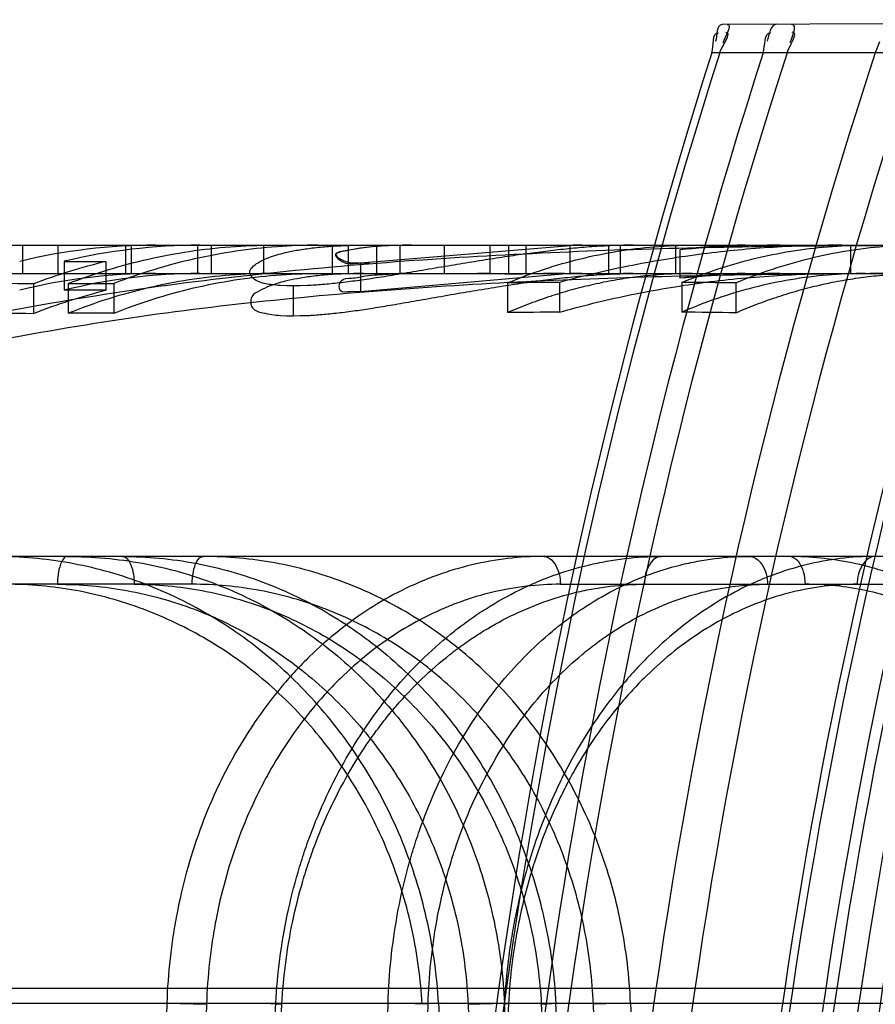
# Model space of a CAD drawing. Header units: millimetres. Extents: x 0 to 297, y 0 to 210.
# Tile 292 of 455: x 145.385 to 145.4485, y 160.0682 to 160.1413. Entities that reach past the tile are written whole.
import ezdxf

# ---------------------------------------------------------------- set-up
doc = ezdxf.new("R2010")
doc.units = ezdxf.units.MM
doc.header["$LTSCALE"] = 16.335
doc.layers.add('INTFCLR_144815', color=7, linetype='CONTINUOUS')
doc.layers.add('INTFCLR_72935', color=7, linetype='CONTINUOUS')

msp = doc.modelspace()

# ---------------------------------------------------------------- linework, layer by layer
at = {"layer": 'INTFCLR_144815', "color": 9, "linetype": 'Continuous'}
for p, q in [((145.3242525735, 160.1245782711), (145.4521979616, 160.1245782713)), ((145.3539629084, 160.1224782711), (145.6423919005, 160.1224782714)), ((145.6014636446, 160.1014782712), (145.3308172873, 160.1014782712)), ((145.3978340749, 160.0994149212), (145.3629537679, 160.0994149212)), ((145.425173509, 160.0994149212), (145.4652949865, 160.0994149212)), ((145.6651018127, 160.0694090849), (145.2683293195, 160.0694090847)), ((145.2958652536, 160.0683100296), (145.6185905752, 160.0683100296)), ((145.3959598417, 160.0683100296), (145.3936429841, 159.9964782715)), ((145.3959598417, 160.0683100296), (145.3989052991, 160.0682367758)), ((145.3989052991, 160.0682367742), (145.3965879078, 159.9964782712)), ((145.4002552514, 159.9964782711), (145.4040532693, 160.0683100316)), ((145.4007080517, 159.9964782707), (145.4044992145, 160.0682367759)), ((145.4036542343, 160.0683033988), (145.4044992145, 160.068236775)), ((145.4036542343, 160.0683033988), (145.4044992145, 160.068236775)), ((145.4102337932, 159.9964782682), (145.4123798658, 160.0683100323)), ((145.4153492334, 160.0682367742), (145.4123798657, 160.0683100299)), ((145.4132022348, 159.9964782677), (145.4153492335, 160.0682367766)), ((145.4161257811, 160.0683100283), (145.4199879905, 159.9980053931)), ((145.4210239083, 160.0683100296), (145.4172960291, 159.996478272)), ((145.4213172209, 160.0682367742), (145.4175963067, 159.9964782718)), ((145.4183155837, 160.0682367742), (145.4213618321, 159.9964782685)), ((145.4213172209, 160.0682367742), (145.4205760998, 160.0683073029)), ((145.4213172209, 160.0682367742), (145.4205760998, 160.0683073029)), ((145.4240008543, 159.9980053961), (145.4210142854, 160.0683100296)), ((145.4237570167, 160.0682367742), (145.4276865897, 159.996478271)), ((145.4286793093, 159.9980053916), (145.4248314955, 160.0683100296)), ((145.4305337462, 159.9964782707), (145.4276230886, 160.0682367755)), ((145.4303797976, 160.0683100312), (145.4332337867, 159.998005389))]:
    msp.add_line(p, q, dxfattribs=at)
at = {"layer": 'INTFCLR_144815', "color": 6, "linetype": 'Continuous'}
for p, q in [((145.3852483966, 160.1245782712), (145.3852483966, 160.1224782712)), ((145.3878729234, 160.1245782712), (145.3878729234, 160.1224782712)), ((145.3928797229, 160.1245782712), (145.3928797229, 160.1224782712)), ((145.3933138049, 160.1245782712), (145.3933138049, 160.1224782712)), ((145.3982289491, 160.1245782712), (145.3982289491, 160.1224782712)), ((145.399270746, 160.1224782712), (145.399270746, 160.1245782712)), ((145.4031309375, 160.1245782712), (145.4031309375, 160.1224782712)), ((145.4082304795, 160.1245782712), (145.4082304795, 160.1224782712)), ((145.409436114, 160.124562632), (145.4102062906, 160.1245767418)), ((145.409436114, 160.1224620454), (145.409436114, 160.124562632)), ((145.4115228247, 160.1245782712), (145.4115228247, 160.1224782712)), ((145.4132426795, 160.124568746), (145.4132426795, 160.1224683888)), ((145.4165820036, 160.1224782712), (145.4165820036, 160.1245782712)), ((145.4199544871, 160.1224782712), (145.4199544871, 160.1245782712)), ((145.4213174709, 160.1245782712), (145.4213174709, 160.1224157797)), ((145.4226255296, 160.1224782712), (145.4226255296, 160.1245782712)), ((145.4258978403, 160.1224677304), (145.4258978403, 160.1245681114)), ((145.4287627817, 160.1224782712), (145.4287627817, 160.1245782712)), ((145.4296175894, 160.1245657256), (145.4296175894, 160.122465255)), ((145.4337447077, 160.1224782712), (145.4337447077, 160.1245782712)), ((145.4340457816, 160.1242352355), (145.4340457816, 160.1221222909)), ((145.4467343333, 160.1224782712), (145.4467343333, 160.1245782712)), ((145.3883294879, 160.1233777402), (145.3883294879, 160.1212317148)), ((145.3883294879, 160.1233777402), (145.3914281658, 160.1233777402)), ((145.3914281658, 160.1233689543), (145.3914281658, 160.1212225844)), ((145.4103309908, 160.1232614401), (145.4103309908, 160.1211108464)), ((145.4105606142, 160.1224782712), (145.4098353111, 160.1224715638)), ((145.4258978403, 160.1224677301), (145.4103309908, 160.1211108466)), ((145.3860722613, 160.1217109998), (145.3860722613, 160.1194975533)), ((145.3886471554, 160.1217418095), (145.3920196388, 160.1217418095)), ((145.3886471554, 160.1217393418), (145.3886471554, 160.1195270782)), ((145.3920196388, 160.1217418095), (145.3920196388, 160.1195296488)), ((145.4053423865, 160.1215601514), (145.4053423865, 160.1193403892)), ((145.4212570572, 160.1217834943), (145.4212570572, 160.1195730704)), ((145.4251036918, 160.1218178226), (145.4251036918, 160.1196088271)), ((145.4341793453, 160.121816), (145.4341793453, 160.1196069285)), ((145.4382062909, 160.1217767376), (145.4382062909, 160.1195660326)), ((145.3914281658, 160.1212317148), (145.3883294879, 160.1212317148)), ((145.3920196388, 160.1195296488), (145.3886471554, 160.1195296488)), ((145.4163138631, 160.0683165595), (145.4149092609, 160.0682367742)), ((145.4163138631, 160.0683165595), (145.4149092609, 160.0682367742)), ((145.4183155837, 160.0682367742), (145.4210142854, 160.0683100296)), ((145.4237570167, 160.0682367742), (145.4249692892, 160.0683117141)), ((145.4237570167, 160.0682367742), (145.4249692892, 160.0683117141)), ((145.4303797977, 160.0683100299), (145.4276230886, 160.0682367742))]:
    msp.add_line(p, q, dxfattribs=at)
at = {"layer": 'INTFCLR_144815', "color": 7, "linetype": 'Continuous'}
for p, q in [((145.4087459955, 160.1245361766), (145.409436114, 160.124562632)), ((145.4103309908, 160.1232614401), (145.4258978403, 160.1245681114)), ((145.4296175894, 160.1245657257), (145.4289021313, 160.1245414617)), ((145.4097269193, 160.1232719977), (145.4103309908, 160.12326144)), ((145.4103309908, 160.12326144), (145.411011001, 160.1232721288)), ((145.4094361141, 160.1224620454), (145.4087456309, 160.1224345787)), ((145.4289017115, 160.1224400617), (145.4296175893, 160.122465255)), ((145.4053423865, 160.1215601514), (145.4044085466, 160.1215867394)), ((145.4048589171, 160.1215676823), (145.4044085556, 160.1215868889)), ((145.4048589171, 160.1215676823), (145.4044085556, 160.1215868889)), ((145.4053423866, 160.1215601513), (145.4048589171, 160.1215676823)), ((145.4064115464, 160.121586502), (145.4053423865, 160.1215601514)), ((145.4058676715, 160.1215693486), (145.4053423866, 160.1215601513)), ((145.4064115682, 160.1215860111), (145.4058676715, 160.1215693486)), ((145.4064115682, 160.1215860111), (145.4058676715, 160.1215693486)), ((145.4044081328, 160.1193681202), (145.4053423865, 160.1193403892)), ((145.4044082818, 160.1193703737), (145.4048586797, 160.1193482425)), ((145.4044082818, 160.1193703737), (145.4048586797, 160.1193482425)), ((145.4048586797, 160.1193482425), (145.4053423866, 160.1193403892)), ((145.4053423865, 160.1193403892), (145.4060713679, 160.1193558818)), ((145.4053423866, 160.1193403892), (145.4058679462, 160.119349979)), ((145.4058679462, 160.119349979), (145.4064120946, 160.1193676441)), ((145.4058679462, 160.119349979), (145.4064120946, 160.1193676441))]:
    msp.add_line(p, q, dxfattribs=at)
at = {"layer": 'INTFCLR_144815', "color": 6, "linetype": 'Continuous'}
for centre, radius, start, end in [((145.3951219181, 160.081490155), 0.043088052, 90.01207877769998, 103.5355706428), ((145.398419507, 160.0813882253), 0.0431903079, 90.02827435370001, 103.5101733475), ((145.4141189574, 160.0842669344), 0.0403113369, 89.9949212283, 91.245579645), ((145.4267604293, 160.08795638), 0.0366218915, 90.0080266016, 91.34966490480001), ((145.430578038, 160.0878079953), 0.0367702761, 90.005159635, 91.49675003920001), ((145.4414740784, 160.0439665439), 0.0806117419, 89.99398992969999, 95.2872577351), ((145.4389023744, 160.0900308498), 0.034547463, 90.0094727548, 98.08126206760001), ((145.4018786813, 160.0801314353), 0.04448264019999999, 103.5878046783, 110.8142387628), ((145.3951358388, 160.0808235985), 0.0416549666, 90.0316423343, 104.0304306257), ((145.3984079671, 160.0809319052), 0.0415462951, 90.01347844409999, 104.0390193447), ((145.4141189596, 160.0836236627), 0.0388546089, 89.994734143, 91.29228970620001), ((145.4190268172, 160.0804645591), 0.042013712, 86.8745941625, 89.9997827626), ((145.4256082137, 159.9752953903), 0.1471829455, 90.0536890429, 91.67054876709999), ((145.4267604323, 160.0871796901), 0.0352985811, 90.00833239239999, 91.40027728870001), ((145.4305780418, 160.0870365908), 0.0354416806, 90.0053592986, 91.5528781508), ((145.4414659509, 160.0449550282), 0.07752317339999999, 89.9877435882, 95.49250123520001), ((145.4388992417, 160.0892173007), 0.033260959, 90.0044427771, 98.3905827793), ((145.381548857, 159.6923814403), 0.4293533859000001, 89.3963555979, 90.65205565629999), ((145.429153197, 159.4524833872), 0.6693466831, 90.34663797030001, 90.6759217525), ((145.4296536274, 159.4510780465), 0.6707532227, 89.26941117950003, 89.61340997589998), ((145.4018578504, 160.0796653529), 0.0428459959, 104.0886251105, 111.6185323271), ((145.3815488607, 159.707332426), 0.4121899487, 89.37121958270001, 90.67920877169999), ((145.4291654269, 159.4756998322), 0.6439218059, 90.3614131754, 90.7036997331), ((145.4296699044, 159.4772548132), 0.642367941, 89.2385776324, 89.5977787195)]:
    msp.add_arc(centre, radius, start, end, dxfattribs=at)
at = {"layer": 'INTFCLR_144815', "color": 7, "linetype": 'Continuous'}
for centre, radius, start, end in [((145.4140247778, 160.0896790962), 0.0348984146, 91.2841466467, 92.71463979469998), ((145.4268833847, 160.0814828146), 0.0430965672, 91.3103702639, 92.5403914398)]:
    msp.add_arc(centre, radius, start, end, dxfattribs=at)
at = {"layer": 'INTFCLR_144815', "color": 6, "linetype": 'Continuous'}
for points, knots in [([(145.3657626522, 160.1151069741), (145.3728248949, 160.1173183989), (145.3870964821, 160.1206378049), (145.4088412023, 160.1232729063), (145.4305271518, 160.1244255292), (145.4449809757, 160.124572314), (145.4521979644, 160.1245782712)], [0, 0, 0, 0, 0.2535733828, 0.5032635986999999, 0.7518024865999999, 1, 1, 1, 1]), ([(145.3886471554, 160.1217393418), (145.3896363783, 160.1221202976), (145.3916044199, 160.1227976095), (145.3946064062, 160.1235910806), (145.3976230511, 160.1241577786), (145.4006818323, 160.1245014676), (145.4027345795, 160.1245782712), (145.4037624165, 160.1245782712)], [0, 0, 0, 0, 0.2056551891, 0.4033596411, 0.6019142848, 0.8005928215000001, 1, 1, 1, 1]), ([(145.4071358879, 160.1245782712), (145.4061396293, 160.1245782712), (145.4041141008, 160.1245048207), (145.4010680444, 160.1241691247), (145.3980092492, 160.1235991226), (145.3949804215, 160.1227989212), (145.3929995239, 160.1221163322), (145.3920196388, 160.1217389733)], [0, 0, 0, 0, 0.1932675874, 0.3927931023, 0.593967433, 0.7963000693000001, 1, 1, 1, 1]), ([(145.4212570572, 160.1217834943), (145.4221521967, 160.1221578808), (145.4239338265, 160.1228236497), (145.4266566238, 160.1236055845), (145.4293923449, 160.1241639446), (145.4321659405, 160.124502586), (145.4340276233, 160.1245782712), (145.4349592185, 160.1245782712)], [0, 0, 0, 0, 0.2068385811, 0.4049558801, 0.6033254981, 0.8014076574, 1, 1, 1, 1]), ([(145.4460618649, 160.1245782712), (145.4442454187, 160.1245782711), (145.4406985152, 160.1244613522), (145.4354031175, 160.1239398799), (145.4302202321, 160.123083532), (145.4267906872, 160.1222764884), (145.4251036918, 160.1218178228)], [0, 0, 0, 0, 0.257076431, 0.5018177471, 0.7525772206, 1, 1, 1, 1]), ([(145.4341793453, 160.121816), (145.4350695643, 160.1221860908), (145.4368411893, 160.1228441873), (145.4395480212, 160.1236170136), (145.4422672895, 160.1241688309), (145.4450238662, 160.1245034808), (145.4468740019, 160.1245782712), (145.4477998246, 160.1245782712)], [0, 0, 0, 0, 0.2068116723, 0.4049273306, 0.6033023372, 0.8013958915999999, 1, 1, 1, 1]), ([(145.4519250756, 160.1245782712), (145.4510208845, 160.1245782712), (145.44918155, 160.1245057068), (145.4464159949, 160.1241741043), (145.4436388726, 160.1236111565), (145.4408888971, 160.122820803), (145.4390939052, 160.1221484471), (145.4382062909, 160.1217767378)], [0, 0, 0, 0, 0.1925048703, 0.3914276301, 0.5923956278, 0.7951229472, 1, 1, 1, 1]), ([(145.4521979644, 160.1224782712), (145.4450373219, 160.1224721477), (145.4307152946, 160.1223320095), (145.4092547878, 160.1212222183), (145.3877928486, 160.1186863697), (145.3737169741, 160.1154833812), (145.3667578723, 160.1133493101)], [0, 0, 0, 0, 0.2492321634, 0.4981653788, 0.7475520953, 1, 1, 1, 1]), ([(145.4037624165, 160.1224782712), (145.4027292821, 160.1224782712), (145.4006713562, 160.1223979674), (145.3976035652, 160.1220390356), (145.3945702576, 160.1214456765), (145.3915727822, 160.1206184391), (145.3896150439, 160.1199153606), (145.3886471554, 160.1195270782)], [0, 0, 0, 0, 0.200075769, 0.3983603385, 0.5976011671, 0.7980394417, 1, 1, 1, 1]), ([(145.3920196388, 160.1195266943), (145.3929801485, 160.1199120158), (145.3949320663, 160.1206137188), (145.3979274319, 160.1214420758), (145.4009728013, 160.1220387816), (145.4040468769, 160.1223982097), (145.4061068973, 160.1224782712), (145.4071358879, 160.1224782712)], [0, 0, 0, 0, 0.2004071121, 0.4012297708, 0.6012589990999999, 0.8007403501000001, 1, 1, 1, 1]), ([(145.4103309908, 160.1211108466), (145.4100842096, 160.1211137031), (145.4096393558, 160.1211773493), (145.4086622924, 160.1209702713), (145.4087910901, 160.122161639), (145.4098057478, 160.1220933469), (145.4106465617, 160.1223204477), (145.4118562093, 160.1224079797), (145.4126939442, 160.1224554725), (145.4132426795, 160.1224683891)], [0, 0, 0, 0, 0.1120337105, 0.2254028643, 0.33769548, 0.4565402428, 0.6168434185, 0.7508328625, 1, 1, 1, 1]), ([(145.4349592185, 160.1224782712), (145.4344427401, 160.1224782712), (145.433409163, 160.1224541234), (145.4318611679, 160.1223455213), (145.4303171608, 160.1221646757), (145.4287791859, 160.121911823), (145.4272492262, 160.1215872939), (145.4257292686, 160.1211915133), (145.424221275, 160.120724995), (145.4227272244, 160.1201883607), (145.4217450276, 160.1197856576), (145.4212570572, 160.1195730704)], [0, 0, 0, 0, 0.1098488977, 0.2197951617, 0.3299358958, 0.4403654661, 0.5511780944, 0.6624633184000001, 0.7743074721, 0.8867930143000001, 1, 1, 1, 1]), ([(145.4251036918, 160.1196088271), (145.4259290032, 160.1198425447), (145.4275962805, 160.1202832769), (145.4301307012, 160.1208597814), (145.4327075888, 160.1213527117), (145.4353225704, 160.1217598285), (145.4379709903, 160.1220791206), (145.4406479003, 160.1223088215), (145.4433480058, 160.1224474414), (145.4451556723, 160.1224782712), (145.4460618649, 160.1224782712)], [0, 0, 0, 0, 0.1212690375, 0.2437540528, 0.3673935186, 0.4921140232, 0.6178337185, 0.7444580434, 0.871884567, 1, 1, 1, 1]), ([(145.4477998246, 160.1224782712), (145.4468692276, 160.1224782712), (145.4450142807, 160.1224000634), (145.4422494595, 160.1220505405), (145.4395151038, 160.1214727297), (145.4368124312, 160.1206670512), (145.4350503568, 160.1199840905), (145.4341793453, 160.1196069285)], [0, 0, 0, 0, 0.1992164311, 0.396891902, 0.5959419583, 0.7968088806, 1, 1, 1, 1]), ([(145.4382062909, 160.1195660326), (145.4386948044, 160.1197791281), (145.43967811, 160.120182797), (145.4411738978, 160.1207207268), (145.4426836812, 160.1211883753), (145.4442054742, 160.1215851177), (145.4457373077, 160.1219104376), (145.4472771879, 160.1221639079), (145.4488231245, 160.122345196), (145.4503730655, 160.1224540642), (145.4514079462, 160.1224782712), (145.4519250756, 160.1224782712)], [0, 0, 0, 0, 0.1132110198, 0.2256991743, 0.3375447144, 0.448830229, 0.5596422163, 0.6700704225, 0.7802093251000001, 0.890153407, 1, 1, 1, 1]), ([(145.4161257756, 160.0683100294), (145.4160716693, 160.0693014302), (145.4158841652, 160.0712856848), (145.4153661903, 160.0742318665), (145.4146134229, 160.0771266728), (145.4136354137, 160.0799346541), (145.4124445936, 160.0826307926), (145.4110510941, 160.0852011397), (145.4094611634, 160.0876367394), (145.4076837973, 160.0899228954), (145.4057374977, 160.0920362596), (145.4036397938, 160.0939613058), (145.4014045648, 160.0956884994), (145.3990406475, 160.0972111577), (145.3965661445, 160.0985166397), (145.3940078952, 160.0995920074), (145.391387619, 160.1004317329), (145.3887244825, 160.1010330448), (145.386020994, 160.1013968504), (145.3842049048, 160.1014782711), (145.3832932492, 160.1014782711)], [0, 0, 0, 0, 0.05791937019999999, 0.1161225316, 0.174323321, 0.2322124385, 0.2893886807, 0.346073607, 0.4025847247, 0.4588722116, 0.5148048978, 0.5699870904, 0.6247636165, 0.6793905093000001, 0.7338139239, 0.7877635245, 0.8410664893, 0.8941198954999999, 0.9468186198, 1, 1, 1, 1]), ([(145.3885945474, 160.1014782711), (145.3895201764, 160.1014782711), (145.391380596, 160.1013934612), (145.3941569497, 160.1010103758), (145.3969047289, 160.1003698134), (145.3995827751, 160.0994797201), (145.4021619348, 160.098353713), (145.4046266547, 160.0970048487), (145.4069719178, 160.0954384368), (145.4091848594, 160.0936627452), (145.4112416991, 160.0916978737), (145.4131283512, 160.0895611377), (145.4148354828, 160.0872672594), (145.4163570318, 160.0848252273), (145.4176785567, 160.0822579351), (145.4187887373, 160.079592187), (145.4196805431, 160.0768571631), (145.4203554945, 160.0740631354), (145.4208145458, 160.0712106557), (145.4209726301, 160.0692824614), (145.4210142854, 160.0683100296)], [0, 0, 0, 0, 0.0542246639, 0.1089209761, 0.1639639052, 0.2192739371, 0.2740118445, 0.328604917, 0.383654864, 0.4390147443, 0.4946082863, 0.550086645, 0.6058019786, 0.661923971, 0.7184511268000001, 0.7747660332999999, 0.8309079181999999, 0.886801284, 0.9429813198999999, 1, 1, 1, 1]), ([(145.3926712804, 160.1014782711), (145.3935785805, 160.1014782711), (145.3954017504, 160.1013933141), (145.3981205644, 160.1010108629), (145.400806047, 160.1003741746), (145.403424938, 160.0994915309), (145.4059541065, 160.0983746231), (145.4083799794, 160.0970336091), (145.4106942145, 160.0954746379), (145.4128825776, 160.0937067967), (145.4149237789, 160.0917474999), (145.4168031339, 160.0896136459), (145.4185095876, 160.0873206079), (145.4200356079, 160.0848789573), (145.4213680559, 160.0823095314), (145.4224949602, 160.0796391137), (145.4234107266, 160.0768899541), (145.4241120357, 160.0740813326), (145.4245995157, 160.0712160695), (145.4247786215, 160.0692835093), (145.4248314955, 160.0683100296)], [0, 0, 0, 0, 0.053474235, 0.1073871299, 0.1615953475, 0.2159016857, 0.2700418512, 0.3243279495, 0.379056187, 0.4342905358, 0.489927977, 0.5456134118, 0.6016865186, 0.6582037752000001, 0.7151292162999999, 0.7720933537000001, 0.8288568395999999, 0.8857429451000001, 0.9425407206, 1, 1, 1, 1]), ([(145.4303798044, 160.0683100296), (145.4303391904, 160.0693009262), (145.4301803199, 160.0712858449), (145.429709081, 160.0742383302), (145.4290044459, 160.0771479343), (145.4280754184, 160.0799715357), (145.4269356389, 160.0826782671), (145.4255984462, 160.0852510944), (145.4240689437, 160.0876857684), (145.4223545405, 160.0899701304), (145.4204735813, 160.0920804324), (145.4184430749, 160.0940012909), (145.4162771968, 160.0957231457), (145.4139839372, 160.0972402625), (145.4115831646, 160.0985388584), (145.4090995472, 160.0996075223), (145.4065608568, 160.1004392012), (145.4039773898, 160.1010353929), (145.4013497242, 160.1013971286), (145.3995786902, 160.1014782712), (145.3986880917, 160.1014782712)], [0, 0, 0, 0, 0.0587304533, 0.1177824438, 0.1768850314, 0.2358285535, 0.2936241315, 0.350622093, 0.407354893, 0.4637047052, 0.5195663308, 0.57456413, 0.6290309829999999, 0.6832195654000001, 0.7371908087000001, 0.7904566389, 0.8431235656, 0.8951828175, 0.9472584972, 1, 1, 1, 1]), ([(145.4707381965, 160.0683100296), (145.470686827, 160.0693009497), (145.470515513, 160.0712844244), (145.4700526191, 160.0742350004), (145.4693835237, 160.0771427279), (145.4685168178, 160.0799646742), (145.4674654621, 160.0826701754), (145.4662414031, 160.0852419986), (145.464849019, 160.0876759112), (145.4632949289, 160.0899598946), (145.4615957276, 160.092070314), (145.4597667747, 160.0939918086), (145.4578206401, 160.0957145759), (145.4557643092, 160.097232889), (145.4536154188, 160.0985329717), (145.4513960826, 160.0996033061), (145.4491311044, 160.1004365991), (145.4468295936, 160.1010340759), (145.4444922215, 160.1013967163), (145.442917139, 160.1014782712), (145.4421266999, 160.1014782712)], [0, 0, 0, 0, 0.0617777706, 0.1238354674, 0.1858056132, 0.2473860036, 0.307469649, 0.3663620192, 0.4245566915, 0.4818793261, 0.5381808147, 0.5930602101, 0.6468476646, 0.6997983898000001, 0.7519894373, 0.8029899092, 0.8529702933, 0.9020099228, 0.9507870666, 1, 1, 1, 1])]:
    msp.add_open_spline(points, degree=3, knots=knots, dxfattribs=at)
at = {"layer": 'INTFCLR_144815', "color": 7, "linetype": 'Continuous'}
for points, knots in [([(145.4044085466, 160.1215867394), (145.4041674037, 160.1216030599), (145.4035798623, 160.1216722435), (145.4027444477, 160.1217602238), (145.4018019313, 160.1225970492), (145.4027320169, 160.1233331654), (145.403623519, 160.1237159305), (145.4046489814, 160.124021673), (145.4057348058, 160.1242350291), (145.4068027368, 160.1243889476), (145.4080493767, 160.1245057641), (145.4089449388, 160.1245462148), (145.409436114, 160.124562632)], [0, 0, 0, 0, 0.0693324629, 0.1677866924, 0.2515585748, 0.3421342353, 0.4240186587, 0.550091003, 0.6408171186, 0.7429575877, 0.8590228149, 1, 1, 1, 1]), ([(145.4296175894, 160.1245657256), (145.4290996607, 160.1245510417), (145.4280765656, 160.1245071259), (145.4265416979, 160.1243904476), (145.4250225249, 160.1242367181), (145.4234705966, 160.1240499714), (145.4218643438, 160.1238305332), (145.4202262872, 160.1235855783), (145.4185411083, 160.1233168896), (145.4167869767, 160.1230282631), (145.4149571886, 160.1227176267), (145.4131754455, 160.1224167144), (145.4115566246, 160.1221562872), (145.4101076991, 160.1219429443), (145.4087752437, 160.1217763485), (145.4075541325, 160.1216547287), (145.4067727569, 160.1216020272), (145.4064115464, 160.121586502)], [0, 0, 0, 0, 0.0663891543, 0.1311832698, 0.1972033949, 0.2620208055, 0.3314577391, 0.4049179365, 0.4742350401, 0.5501064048, 0.6326970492, 0.7120411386, 0.7816344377, 0.8427811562, 0.8996849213, 0.9536751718, 1, 1, 1, 1]), ([(145.4123719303, 160.124538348), (145.4120437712, 160.1245226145), (145.4114381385, 160.1244833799), (145.4103684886, 160.1243791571), (145.4095668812, 160.1242162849), (145.4079071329, 160.1239084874), (145.4092708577, 160.1232856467), (145.4097269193, 160.1232719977)], [0, 0, 0, 0, 0.1858797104, 0.3477607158, 0.5872704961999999, 0.7418530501, 1, 1, 1, 1]), ([(145.4132426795, 160.124568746), (145.4128725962, 160.1245591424), (145.4121871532, 160.1245354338), (145.4112555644, 160.1244652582), (145.4102870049, 160.124369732), (145.4095348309, 160.1241886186), (145.4080971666, 160.1240171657), (145.4092823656, 160.1230274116), (145.4099146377, 160.123264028), (145.4103309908, 160.1232614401)], [0, 0, 0, 0, 0.1608258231, 0.29668611, 0.4102008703, 0.568822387, 0.6996245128, 0.8191242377, 1, 1, 1, 1]), ([(145.409436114, 160.1224620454), (145.4089337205, 160.1224444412), (145.4080218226, 160.1224017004), (145.4067556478, 160.1222759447), (145.4056938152, 160.1221157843), (145.4046415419, 160.1218930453), (145.4036806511, 160.121617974), (145.4028714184, 160.1212164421), (145.4021215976, 160.1208216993), (145.4021850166, 160.1197728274), (145.4032849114, 160.1195035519), (145.4039672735, 160.1193997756), (145.4044081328, 160.1193681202)], [0, 0, 0, 0, 0.143623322, 0.2606987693, 0.3634572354, 0.4500277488, 0.5686408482, 0.6452168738, 0.7136625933, 0.7919016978, 0.8737209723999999, 1, 1, 1, 1]), ([(145.4064120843, 160.1193678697), (145.4067594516, 160.1193834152), (145.4075100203, 160.1194355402), (145.4086898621, 160.1195559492), (145.4099576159, 160.1197185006), (145.4113060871, 160.1199215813), (145.412756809, 160.1201610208), (145.4143613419, 160.1204403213), (145.4161226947, 160.1207511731), (145.4179581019, 160.1210714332), (145.4197967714, 160.1213780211), (145.4215667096, 160.1216578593), (145.4232614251, 160.1219022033), (145.4248963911, 160.1221096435), (145.4264753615, 160.1222775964), (145.4280490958, 160.1224030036), (145.4290918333, 160.1224498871), (145.4296175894, 160.122465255)], [0, 0, 0, 0, 0.04452211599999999, 0.0963058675, 0.1518370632, 0.2081596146, 0.270904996, 0.3400997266, 0.4166955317, 0.499917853, 0.5786585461, 0.6553705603, 0.7293550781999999, 0.7978880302, 0.8663819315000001, 0.9326523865, 1, 1, 1, 1])]:
    msp.add_open_spline(points, degree=3, knots=knots, dxfattribs=at)
at = {"layer": 'INTFCLR_144815', "color": 9, "linetype": 'Continuous'}
for points, knots in [([(145.3885945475, 160.1014782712), (145.3883348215, 160.1014782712), (145.3878844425, 160.1005933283), (145.3878452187, 160.0999151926), (145.3878420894, 160.0994149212)], [0, 0, 0, 0, 0.341741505, 1, 1, 1, 1]), ([(145.3926712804, 160.1014782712), (145.3929471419, 160.1014782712), (145.3934748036, 160.1006386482), (145.3935217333, 160.0999169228), (145.3935252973, 160.0994149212)], [0, 0, 0, 0, 0.3546344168, 1, 1, 1, 1]), ([(145.423939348, 160.1014782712), (145.422149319, 160.1014782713), (145.419442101, 160.101157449), (145.4164171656, 160.100249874), (145.4147171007, 160.0995789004), (145.4121798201, 160.0984090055), (145.4093764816, 160.0966064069), (145.4068771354, 160.0943962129), (145.4055090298, 160.092994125), (145.4035117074, 160.0907380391), (145.4017695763, 160.088219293), (145.4003037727, 160.0855191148), (145.3993777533, 160.0836218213), (145.3979516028, 160.0801538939), (145.3969528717, 160.0764974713), (145.3964029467, 160.0732809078), (145.3961154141, 160.0710826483), (145.3959963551, 160.0694204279), (145.3959598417, 160.0683100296)], [0, 0, 0, 0, 0.112211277, 0.1688800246, 0.197673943, 0.2267113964, 0.3439850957, 0.4046532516, 0.4356244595, 0.4667272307, 0.5935129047, 0.6262157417, 0.6593274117, 0.7258066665, 0.8610556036, 0.8956699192, 0.9303550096, 1, 1, 1, 1]), ([(145.3978340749, 160.0994149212), (145.3978362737, 160.0997246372), (145.3978937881, 160.1004055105), (145.3982317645, 160.1014782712), (145.3986880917, 160.1014782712)], [0, 0, 0, 0, 0.4043122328, 1, 1, 1, 1]), ([(145.4040532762, 160.0683100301), (145.4041682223, 160.0705097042), (145.404591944, 160.0737928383), (145.4055242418, 160.0775193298), (145.4061780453, 160.0795985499), (145.4072605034, 160.0826112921), (145.4088587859, 160.0859629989), (145.4108514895, 160.0890406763), (145.4120829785, 160.0906876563), (145.4139751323, 160.0929911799), (145.4161117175, 160.0950594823), (145.418453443, 160.0968096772), (145.4200321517, 160.0978672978), (145.4228626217, 160.0994587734), (145.425917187, 160.100574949), (145.4285941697, 160.1011323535), (145.430384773, 160.1013978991), (145.4317407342, 160.1014782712), (145.432642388, 160.1014782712)], [0, 0, 0, 0, 0.1372730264, 0.2052324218, 0.2392182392, 0.2730615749, 0.4047337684, 0.4693027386, 0.5013197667, 0.5328401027, 0.6550862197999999, 0.6851343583, 0.7150051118, 0.7734468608, 0.8872385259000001, 0.9156015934, 0.9438079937, 1, 1, 1, 1]), ([(145.412379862, 160.068310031), (145.4124469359, 160.070505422), (145.4127882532, 160.0737835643), (145.4136126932, 160.0775167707), (145.4142010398, 160.0795974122), (145.4151803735, 160.0826025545), (145.41664769, 160.0859514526), (145.4185086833, 160.0890378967), (145.4196619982, 160.0906865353), (145.4214316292, 160.0929836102), (145.4234454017, 160.0950538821), (145.4256695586, 160.096809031), (145.4271663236, 160.0978660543), (145.4298541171, 160.0994561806), (145.432774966, 160.1005747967), (145.4353403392, 160.1011323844), (145.4370584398, 160.1013980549), (145.4383611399, 160.1014782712), (145.4392275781, 160.1014782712)], [0, 0, 0, 0, 0.1400953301, 0.2091972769, 0.2436802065, 0.2779650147, 0.4107933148, 0.4755725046, 0.5076004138, 0.539069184, 0.6605312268, 0.6902527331, 0.7197505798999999, 0.777340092, 0.8891658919, 0.9170237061, 0.9447354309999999, 1, 1, 1, 1]), ([(145.4485212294, 160.1014782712), (145.4467987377, 160.1014782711), (145.4441878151, 160.1011543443), (145.4412767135, 160.100248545), (145.4396343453, 160.0995782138), (145.4371677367, 160.0984036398), (145.4344416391, 160.0965965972), (145.4320093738, 160.0943936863), (145.4306707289, 160.0929930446), (145.4287055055, 160.0907314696), (145.4269871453, 160.0882135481), (145.425530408, 160.0855183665), (145.4246042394, 160.083620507), (145.4231667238, 160.0801511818), (145.422137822, 160.0764974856), (145.4215469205, 160.0732810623), (145.4212277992, 160.0710834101), (145.4210808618, 160.0694210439), (145.4210239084, 160.0683100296)], [0, 0, 0, 0, 0.1092017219, 0.164689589, 0.1929844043, 0.2215901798, 0.3378451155, 0.3984037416, 0.4294153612, 0.4606181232, 0.5883241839, 0.6213653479, 0.6548517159, 0.7221580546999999, 0.8592421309, 0.8943254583, 0.9294719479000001, 1, 1, 1, 1]), ([(145.423939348, 160.1014782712), (145.424516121, 160.1014782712), (145.4251046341, 160.1004594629), (145.425170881, 160.0996710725), (145.4251735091, 160.0994149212)], [0, 0, 0, 0, 0.6924562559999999, 1, 1, 1, 1]), ([(145.432642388, 160.1014782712), (145.432065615, 160.1014782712), (145.4314771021, 160.1004594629), (145.431410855, 160.0996710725), (145.431408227, 160.0994149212)], [0, 0, 0, 0, 0.6924562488, 1, 1, 1, 1]), ([(145.4392275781, 160.1014782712), (145.4398224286, 160.1014782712), (145.4404728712, 160.1004848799), (145.4405461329, 160.0996713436), (145.4405489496, 160.0994149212)], [0, 0, 0, 0, 0.6987650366, 1, 1, 1, 1]), ([(145.4433608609, 160.0994149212), (145.4433576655, 160.0997263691), (145.4432711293, 160.1003123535), (145.4429309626, 160.1011092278), (145.4424072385, 160.1014782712), (145.4421266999, 160.1014782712)], [0, 0, 0, 0, 0.3608967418, 0.6749371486, 1, 1, 1, 1]), ([(145.4485212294, 160.1014782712), (145.4479263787, 160.1014782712), (145.4472759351, 160.1004848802), (145.4472026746, 160.0996713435), (145.4471998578, 160.0994149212)], [0, 0, 0, 0, 0.6987651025, 1, 1, 1, 1]), ([(145.414909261, 160.0682367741), (145.4148585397, 160.0691598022), (145.4146846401, 160.0710022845), (145.4142070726, 160.0737349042), (145.4135155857, 160.0764173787), (145.4126165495, 160.0790298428), (145.4115158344, 160.0815527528), (145.4102211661, 160.0839679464), (145.408742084, 160.0862591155), (145.4070883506, 160.0884100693), (145.4052722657, 160.0904060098), (145.4033060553, 160.0922315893), (145.4012047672, 160.0938745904), (145.3989824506, 160.0953228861), (145.3966545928, 160.096566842), (145.3942372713, 160.0975967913), (145.3917489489, 160.0984052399), (145.3892088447, 160.0989871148), (145.3866354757, 160.099337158), (145.3849080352, 160.099414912), (145.3840457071, 160.0994149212)], [0, 0, 0, 0, 0.05737102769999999, 0.1147157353, 0.171989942, 0.2291101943, 0.286001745, 0.3426348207, 0.3989933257, 0.4550624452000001, 0.5108295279, 0.5662723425, 0.621378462, 0.6761700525, 0.7306916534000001, 0.7849746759, 0.8390299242, 0.8928550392, 0.9464825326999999, 1, 1, 1, 1]), ([(145.3878420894, 160.0994149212), (145.3887050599, 160.0994149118), (145.3904328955, 160.0993370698), (145.3930050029, 160.0989862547), (145.3955398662, 160.0984033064), (145.3980185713, 160.0975939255), (145.4004225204, 160.0965633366), (145.402734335, 160.0953188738), (145.40493841, 160.0938698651), (145.4070191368, 160.0922259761), (145.4089622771, 160.0903995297), (145.4107528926, 160.0884029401), (145.4123791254, 160.0862515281), (145.4138290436, 160.0839597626), (145.4150931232, 160.0815435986), (145.416161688, 160.0790197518), (145.4170270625, 160.0764074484), (145.4176837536, 160.0737268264), (145.4181260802, 160.070997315), (145.4182764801, 160.069158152), (145.4183155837, 160.0682367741)], [0, 0, 0, 0, 0.0537779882, 0.1076104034, 0.1615599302, 0.2156455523, 0.2698874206, 0.324337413, 0.3790465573, 0.4340536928, 0.4893820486, 0.5450302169, 0.6009843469, 0.6572500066, 0.7138368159, 0.770725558, 0.8278576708, 0.8851459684, 0.9425305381, 1, 1, 1, 1]), ([(145.3935252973, 160.0994149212), (145.3943703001, 160.0994149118), (145.396063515, 160.0993368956), (145.3985853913, 160.0989858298), (145.4010737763, 160.0984025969), (145.4035100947, 160.09759292), (145.4058760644, 160.0965620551), (145.4081545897, 160.0953173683), (145.4103303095, 160.093868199), (145.4123878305, 160.0922242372), (145.4143130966, 160.0903977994), (145.4160913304, 160.0884013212), (145.4177107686, 160.0862500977), (145.4191595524, 160.0839586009), (145.4204281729, 160.081542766), (145.4215069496, 160.0790193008), (145.4223881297, 160.0764074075), (145.4230660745, 160.0737272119), (145.4235349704, 160.0709981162), (145.4237065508, 160.0691585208), (145.4237570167, 160.0682367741)], [0, 0, 0, 0, 0.05298452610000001, 0.10610531, 0.1594396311, 0.2130178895, 0.26686841, 0.3210471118, 0.3756051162, 0.4305780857, 0.4859825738, 0.5418077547, 0.598027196, 0.6546321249, 0.7116160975, 0.7689425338, 0.8265343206, 0.8842852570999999, 0.9421168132, 1, 1, 1, 1]), ([(145.4276230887, 160.0682367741), (145.4275856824, 160.0691592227), (145.4274400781, 160.0710003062), (145.4270090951, 160.0737326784), (145.4263681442, 160.0764149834), (145.4255231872, 160.0790273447), (145.4244796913, 160.0815502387), (145.423244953, 160.0839655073), (145.4218280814, 160.0862568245), (145.4202383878, 160.0884080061), (145.4184877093, 160.0904042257), (145.416587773, 160.0922301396), (145.4145531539, 160.0938734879), (145.4123974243, 160.0953221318), (145.4101356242, 160.0965664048), (145.4077833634, 160.0975966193), (145.4053586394, 160.0984052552), (145.4028802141, 160.0989872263), (145.4003661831, 160.0993372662), (145.3986774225, 160.099414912), (145.3978340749, 160.0994149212)], [0, 0, 0, 0, 0.05815874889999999, 0.1162075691, 0.1740900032, 0.2317127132, 0.2889934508, 0.3458982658, 0.4024101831, 0.4585163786, 0.514209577, 0.5694758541, 0.6243147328, 0.6787627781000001, 0.7328814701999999, 0.7867213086, 0.8403141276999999, 0.8936795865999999, 0.9468720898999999, 1, 1, 1, 1]), ([(145.4251735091, 160.0994149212), (145.4234919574, 160.0994149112), (145.4209487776, 160.0991135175), (145.418107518, 160.0982600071), (145.4165106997, 160.0976294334), (145.4141275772, 160.0965297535), (145.4114947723, 160.0948353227), (145.4091480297, 160.0927577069), (145.4078635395, 160.0914397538), (145.4059881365, 160.0893190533), (145.4043530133, 160.0869512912), (145.4029774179, 160.0844132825), (145.4021083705, 160.0826297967), (145.4007701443, 160.0793698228), (145.3998340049, 160.0759327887), (145.3993189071, 160.0729093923), (145.3990499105, 160.0708430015), (145.3989390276, 160.069280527), (145.3989052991, 160.0682367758)], [0, 0, 0, 0, 0.112188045, 0.1688418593, 0.1976276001, 0.2266572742, 0.34390546, 0.404562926, 0.4355297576, 0.466629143, 0.5934111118, 0.6261161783, 0.6592317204, 0.7257226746, 0.8610049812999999, 0.8956303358, 0.9303277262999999, 1, 1, 1, 1]), ([(145.4044992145, 160.068236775), (145.4046085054, 160.0703045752), (145.405008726, 160.0733908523), (145.405887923, 160.0768935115), (145.4065038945, 160.0788479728), (145.4075236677, 160.0816800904), (145.4090286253, 160.0848308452), (145.4109046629, 160.0877235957), (145.412063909, 160.0892717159), (145.4138449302, 160.0914372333), (145.415855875, 160.0933812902), (145.4180593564, 160.0950264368), (145.4195448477, 160.0960206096), (145.4222081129, 160.0975165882), (145.4250818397, 160.0985656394), (145.4276001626, 160.0990898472), (145.4292845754, 160.0993394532), (145.4305600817, 160.0994149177), (145.431408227, 160.0994149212)], [0, 0, 0, 0, 0.1372190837, 0.2051574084, 0.2391346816, 0.272970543, 0.4046233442, 0.4691910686, 0.5012093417, 0.5327321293, 0.654997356, 0.6850518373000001, 0.7149292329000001, 0.7733849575, 0.8872108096, 0.9155820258, 0.9437955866, 1, 1, 1, 1]), ([(145.4153492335, 160.0682367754), (145.4154110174, 160.0703003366), (145.4157296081, 160.073381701), (145.4165022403, 160.0768909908), (145.4170535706, 160.0788468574), (145.4179716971, 160.0816715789), (145.4193482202, 160.0848194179), (145.4210946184, 160.0877208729), (145.4221770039, 160.0892706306), (145.4238377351, 160.0914298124), (145.4257281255, 160.0933758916), (145.4278164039, 160.0950258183), (145.4292217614, 160.0960194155), (145.431745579, 160.0975140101), (145.4344885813, 160.098565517), (145.4368978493, 160.099089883), (145.4385115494, 160.099339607), (145.4397351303, 160.0994149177), (145.4405489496, 160.0994149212)], [0, 0, 0, 0, 0.1401556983, 0.2092805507, 0.2437734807, 0.2780671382, 0.4109186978, 0.4756997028, 0.5077265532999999, 0.5391936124, 0.6606347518, 0.6903492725, 0.7198397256, 0.7774130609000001, 0.8891989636, 0.9170474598, 0.9447506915, 1, 1, 1, 1]), ([(145.4471998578, 160.0994149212), (145.4455795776, 160.0994149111), (145.4431235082, 160.0991105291), (145.4403849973, 160.0982587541), (145.4388397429, 160.0976287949), (145.4365190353, 160.0965247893), (145.4339539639, 160.0948261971), (145.4316648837, 160.0927553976), (145.4304049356, 160.0914387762), (145.428555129, 160.0893130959), (145.4269373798, 160.0869462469), (145.4255655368, 160.0844126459), (145.4246933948, 160.0826286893), (145.4233397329, 160.0793675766), (145.4223697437, 160.0759331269), (145.421811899, 160.0729095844), (145.4215105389, 160.0708438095), (145.4213713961, 160.0692811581), (145.4213172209, 160.0682367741)], [0, 0, 0, 0, 0.1092273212, 0.1647319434, 0.193034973, 0.2216487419, 0.3379310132, 0.3985012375, 0.4295171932, 0.4607231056, 0.588433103, 0.6214718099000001, 0.6549540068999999, 0.7222479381, 0.8592958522, 0.8943671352, 0.9295006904, 1, 1, 1, 1]), ([(145.4702573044, 160.0682367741), (145.4702089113, 160.0691592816), (145.4700496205, 160.0709991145), (145.4696231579, 160.0737297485), (145.4690118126, 160.0764103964), (145.4682211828, 160.0790212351), (145.4672564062, 160.0815428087), (145.4661241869, 160.0839570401), (145.464832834, 160.0862476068), (145.4633907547, 160.0883984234), (145.4618086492, 160.0903946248), (145.4600969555, 160.0922209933), (145.4582687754, 160.0938651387), (145.4563361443, 160.0953149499), (145.4543124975, 160.0965606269), (145.4522116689, 160.0975924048), (145.4500497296, 160.0984025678), (145.447843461, 160.0989858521), (145.4456090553, 160.0993368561), (145.4441085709, 160.0994149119), (145.4433608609, 160.0994149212)], [0, 0, 0, 0, 0.0611914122, 0.1222153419, 0.1829330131, 0.2431697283, 0.3027654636, 0.361615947, 0.4196421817, 0.4767773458, 0.5329717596, 0.5881802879, 0.6423889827, 0.695635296, 0.7479993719, 0.7995680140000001, 0.8504307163, 0.9006839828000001, 0.9504712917, 1, 1, 1, 1])]:
    msp.add_open_spline(points, degree=3, knots=knots, dxfattribs=at)
at = {"layer": 'INTFCLR_72935', "color": 9, "linetype": 'Continuous'}
for p, q in [((145.5398892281, 160.141318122), (145.4371758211, 160.1409595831)), ((145.5407616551, 160.1388643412), (145.4364170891, 160.1388643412))]:
    msp.add_line(p, q, dxfattribs=at)
at = {"layer": 'INTFCLR_72935', "color": 7, "linetype": 'Continuous'}
msp.add_line((145.4488607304, 160.1396840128), (145.4485493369, 160.1388643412), dxfattribs=at)
at = {"layer": 'INTFCLR_72935', "color": 6, "linetype": 'Continuous'}
for centre, radius, start, end in [((145.8396615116, 160.0104782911), 0.4231891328, 162.3394245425, 180.6246972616), ((145.839519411, 160.0104776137), 0.4224983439, 162.3094998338, 180.6256268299), ((145.8398126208, 160.0104776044), 0.4197056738, 162.1878579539, 180.629788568), ((145.8393727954, 160.0104775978), 0.4175989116, 162.0949601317, 180.6329650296), ((145.8399592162, 160.0104775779), 0.4119282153, 161.8399382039, 180.641676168), ((145.8392261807, 160.010477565), 0.4083440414, 161.6748998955, 180.6473068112), ((145.8396659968, 160.0104775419), 0.4021816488, 161.3838828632, 180.6572222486), ((145.839519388, 160.0104775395), 0.4014499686, 161.3487026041, 180.6584197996), ((145.8401058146, 160.010477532), 0.3996108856, 161.259675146, 180.6614490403), ((145.8398125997, 160.0104775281), 0.3985098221, 161.2059583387, 180.6632761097), ((145.839372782, 160.010477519), 0.3962903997, 161.0967205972, 180.6669896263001), ((145.8390795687, 160.0104775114), 0.3944272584, 161.0040135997, 180.6701393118)]:
    msp.add_arc(centre, radius, start, end, dxfattribs=at)
for points in [[(145.4412187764, 160.1409736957), (145.4407440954, 160.1409720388), (145.4406756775, 160.1401789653), (145.4405304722, 160.1397270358)], [(145.4423285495, 160.1409775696), (145.4427904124, 160.1409791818), (145.44235604, 160.1400362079), (145.442214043, 160.1395967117)], [(145.4364170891, 160.1388643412), (145.4365759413, 160.1393632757), (145.4363946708, 160.1403512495), (145.4369182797, 160.1403530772)], [(145.4371758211, 160.1409595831), (145.436724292, 160.1409580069), (145.4368261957, 160.1401256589), (145.436689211, 160.1396954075)], [(145.4370002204, 160.1388643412), (145.4371600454, 160.139365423), (145.4379699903, 160.1403803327), (145.4374440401, 160.1403784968)], [(145.4375416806, 160.1409608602), (145.4380130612, 160.1409625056), (145.4373650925, 160.1400324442), (145.43722185, 160.1395833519)], [(145.440225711, 160.1388643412), (145.4403892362, 160.1393732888), (145.440265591, 160.1403597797), (145.4408001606, 160.1403616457)], [(145.4419992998, 160.1388643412), (145.4421606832, 160.1393638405), (145.4429085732, 160.1403933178), (145.4423836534, 160.1403914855)]]:
    msp.add_open_spline(points, degree=3, dxfattribs=at)

doc.saveas('drawing.dxf')
